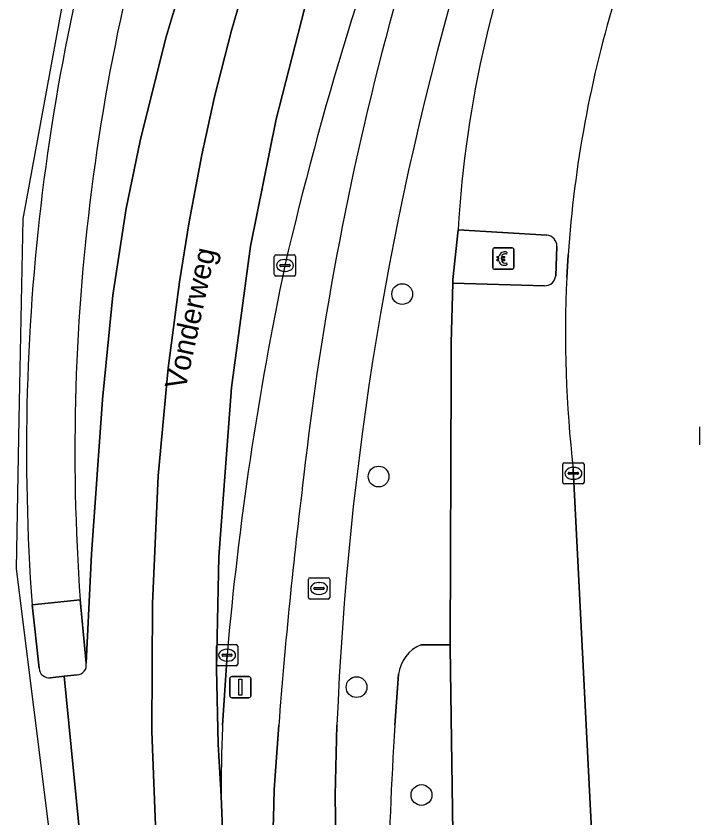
# Model space of a CAD drawing. Extents: x 160675 to 161153, y 383241 to 383714.
# Drawn here: x 160675.32 to 160707.51, y 383495.64 to 383533.4 of the extents above; entities that cross this region are included whole.
import ezdxf

# ---------------------------------------------------------------- set-up
doc = ezdxf.new("R2010")
doc.units = 0
for name, color, linetype in [('IMGEO_Berm_open', 7, 'Continuous'), ('IMGEO_Betaalautomaat', 7, 'Continuous'), ('IMGEO_Boom', 7, 'Continuous'), ('IMGEO_Fietspad_gesloten', 7, 'Continuous'), ('IMGEO_Groenvoorziening', 7, 'Continuous'), ('IMGEO_Kolk', 7, 'Continuous'), ('IMGEO_Lichtmast', 7, 'Continuous'), ('IMGEO_Openbare_ruimte_label', 7, 'Continuous'), ('IMGEO_Parkeervlak_open', 7, 'Continuous'), ('IMGEO_Rijbaan_lokaal_gesloten', 7, 'Continuous'), ('IMGEO_Rijbaan_lokaal_open', 7, 'Continuous'), ('IMGEO_Rioolput', 7, 'Continuous'), ('IMGEO_Verkeerseiland_open', 7, 'Continuous'), ('IMGEO_Voetpad_open', 7, 'Continuous')]:
    doc.layers.add(name, color=color, linetype=linetype)

msp = doc.modelspace()

# ---------------------------------------------------------------- linework, layer by layer
at = {"layer": 'IMGEO_Berm_open'}
for points in [[(160676.076, 383505.674), (160678.343, 383505.911)], [(160685.251, 383503.301), (160685.04, 383500)], [(160684.974, 383496.66), (160685.161, 383491.941), (160685.215, 383491.312), (160687.262, 383491.252), (160687.435, 383495.626), (160687.47, 383496.982), (160687.684, 383500)]]:
    msp.add_lwpolyline(points, dxfattribs=at)
for centre, radius, start, end in [((160830.886, 383495.869), 142.908, 155.6296, 173.65091), ((160775.631, 383512.902), 99.817, 161.11345, 184.15236), ((160775.752, 383512.9), 97.66, 160.64672, 184.10411), ((160845.62, 383485.049), 161.841, 158.93806, 166.92747), ((160839.036, 383489.873), 154.37, 168.11876, 175.00965), ((160940.668, 383480.517), 253.733, 172.94675, 175.59611), ((160758.418, 383496.879), 73.445, 177.56478, 180.17113)]:
    msp.add_arc(centre, radius, start, end, dxfattribs=at)
at = {"layer": 'IMGEO_Betaalautomaat'}
for p, q in [((160697.753, 383521.556), (160697.753, 383522.397)), ((160697.753, 383522.397), (160697.753, 383521.556)), ((160697.828, 383522.48), (160698.669, 383522.48)), ((160698.669, 383522.48), (160697.828, 383522.48)), ((160698.415, 383522.285), (160698.398, 383522.185)), ((160698.752, 383522.406), (160698.752, 383521.565)), ((160698.752, 383521.565), (160698.752, 383522.406)), ((160698.036, 383521.944), (160698.036, 383522.012)), ((160698.157, 383522.012), (160698.157, 383521.944)), ((160698.678, 383521.481), (160697.837, 383521.481)), ((160697.837, 383521.481), (160698.678, 383521.481)), ((160698.402, 383521.779), (160698.424, 383521.692))]:
    msp.add_line(p, q, dxfattribs=at)
for points in [[(160698.036, 383522.012), (160697.967, 383522.012), (160697.967, 383522.081), (160698.046, 383522.081)], [(160698.041, 383521.875), (160697.967, 383521.875), (160697.967, 383521.944), (160698.036, 383521.944)], [(160698.168, 383522.081), (160698.315, 383522.081), (160698.315, 383522.012), (160698.157, 383522.012)], [(160698.157, 383521.944), (160698.315, 383521.944), (160698.315, 383521.875), (160698.171, 383521.875)]]:
    msp.add_lwpolyline(points, dxfattribs=at)
for centre, radius, start, end in [((160697.831, 383522.403), 0.0779, 92.4484, 184.2845), ((160697.831, 383522.403), 0.0779, 92.4484, 184.2845), ((160698.329, 383522.005), 0.293, 73.014, 165.0139), ((160698.335, 383522.018), 0.179, 69.3236, 159.5683), ((160698.675, 383522.403), 0.0779, 2.4484, 94.2845), ((160698.675, 383522.403), 0.0779, 2.4484, 94.2845), ((160698.302, 383521.93), 0.267, 191.8096, 297.0389), ((160698.335, 383521.945), 0.179, 202.7625, 291.8693), ((160697.831, 383521.559), 0.0779, 182.4484, 274.2845), ((160697.831, 383521.559), 0.0779, 182.4484, 274.2845), ((160698.675, 383521.559), 0.0779, 272.4484, 4.2845), ((160698.675, 383521.559), 0.0779, 272.4484, 4.2845)]:
    msp.add_arc(centre, radius, start, end, dxfattribs=at)
at = {"layer": 'IMGEO_Boom'}
for centre in [(160693.495, 383520.307), (160692.384, 383511.714), (160691.345, 383501.797), (160694.402, 383496.716)]:
    msp.add_circle(centre, 0.489, dxfattribs=at)
at = {"layer": 'IMGEO_Fietspad_gesloten'}
msp.add_lwpolyline([(160687.684, 383500), (160687.47, 383496.982), (160687.435, 383495.626), (160687.262, 383491.252), (160690.28, 383491.194), (160690.363, 383495.591), (160690.332, 383496.702), (160690.426, 383500)], dxfattribs=at)
for centre, radius, start, end in [((160830.886, 383495.869), 142.908, 155.6296, 173.65091), ((160839.463, 383494.069), 149.155, 163.61031, 177.72109), ((160940.668, 383480.517), 253.733, 172.94675, 175.59611)]:
    msp.add_arc(centre, radius, start, end, dxfattribs=at)
at = {"layer": 'IMGEO_Groenvoorziening'}
for points in [[(160695.755, 383503.66), (160695.755, 383503.793), (160694.386, 383503.797)], [(160692.83, 383491.882), (160692.834, 383490.761), (160692.77, 383490.76), (160693.427, 383484.601), (160696.549, 383485.302), (160699.019, 383475.443), (160699.23, 383475.493), (160697.887, 383481.87), (160697.5, 383485.396), (160696.281, 383492.774), (160695.913, 383492.755), (160695.755, 383503.66)], [(160693.325, 383502.405), (160693.151, 383500)]]:
    msp.add_lwpolyline(points, dxfattribs=at)
for centre, radius, start, end in [((160695.02, 383502.213), 1.706, 111.8176, 173.5522), ((160850.842, 383489.699), 158.027, 176.26262, 179.20858)]:
    msp.add_arc(centre, radius, start, end, dxfattribs=at)
at = {"layer": 'IMGEO_Kolk'}
for p, q in [((160687.477, 383521.229), (160687.477, 383522.081)), ((160687.552, 383522.155), (160688.404, 383522.155)), ((160687.965, 383521.935), (160687.99, 383521.935)), ((160688.478, 383522.081), (160688.478, 383521.229)), ((160687.736, 383521.649), (160687.736, 383521.661)), ((160688.174, 383521.612), (160687.776, 383521.612)), ((160687.779, 383521.698), (160688.177, 383521.698)), ((160688.22, 383521.661), (160688.22, 383521.649)), ((160688.404, 383521.155), (160687.552, 383521.155)), ((160687.988, 383521.375), (160687.963, 383521.375)), ((160707.505, 383513.202), (160707.505, 383514.054)), ((160701.126, 383512.364), (160701.978, 383512.364)), ((160701.051, 383511.438), (160701.051, 383512.29)), ((160701.539, 383512.144), (160701.564, 383512.144)), ((160702.052, 383512.29), (160702.052, 383511.438)), ((160701.31, 383511.858), (160701.31, 383511.87)), ((160701.748, 383511.821), (160701.35, 383511.821)), ((160701.353, 383511.907), (160701.751, 383511.907)), ((160701.794, 383511.87), (160701.794, 383511.858)), ((160701.978, 383511.364), (160701.126, 383511.364)), ((160701.562, 383511.584), (160701.537, 383511.584)), ((160684.755, 383502.876), (160684.755, 383503.728)), ((160684.83, 383503.802), (160685.682, 383503.802)), ((160685.756, 383503.728), (160685.756, 383502.876)), ((160685.014, 383503.296), (160685.014, 383503.308)), ((160685.057, 383503.345), (160685.455, 383503.345)), ((160685.243, 383503.582), (160685.268, 383503.582)), ((160685.498, 383503.308), (160685.498, 383503.296)), ((160685.452, 383503.259), (160685.054, 383503.259)), ((160685.266, 383503.022), (160685.241, 383503.022)), ((160685.682, 383502.802), (160684.83, 383502.802))]:
    msp.add_line(p, q, dxfattribs=at)
for points in [[(160687.477, 383521.229), (160687.477, 383522.081)], [(160687.552, 383522.155), (160688.404, 383522.155)], [(160688.478, 383522.081), (160688.478, 383521.229)], [(160688.404, 383521.155), (160687.552, 383521.155)], [(160707.505, 383513.202), (160707.505, 383514.054)], [(160701.126, 383512.364), (160701.978, 383512.364)], [(160701.051, 383511.438), (160701.051, 383512.29)], [(160702.052, 383512.29), (160702.052, 383511.438)], [(160701.978, 383511.364), (160701.126, 383511.364)], [(160684.755, 383502.876), (160684.755, 383503.728)], [(160684.83, 383503.802), (160685.682, 383503.802)], [(160685.756, 383503.728), (160685.756, 383502.876)], [(160685.682, 383502.802), (160684.83, 383502.802)]]:
    msp.add_lwpolyline(points, dxfattribs=at)
for centre, radius, start, end in [((160687.554, 383522.079), 0.0765, 91.552, 178.448), ((160687.554, 383522.079), 0.0765, 91.552, 178.448), ((160688.402, 383522.079), 0.0765, 1.552, 88.448), ((160688.402, 383522.079), 0.0765, 1.552, 88.448), ((160687.776, 383521.658), 0.0403, 85.8775, 175.7526), ((160687.773, 383521.648), 0.0366, 178.938, 274.7102), ((160688.177, 383521.655), 0.043, 264.8664, 352.4533), ((160688.181, 383521.66), 0.0386, 1.7309, 96.639), ((160687.554, 383521.231), 0.0765, 181.552, 268.448), ((160687.554, 383521.231), 0.0765, 181.552, 268.448), ((160688.402, 383521.231), 0.0765, 271.552, 358.448), ((160688.402, 383521.231), 0.0765, 271.552, 358.448), ((160701.128, 383512.288), 0.0765, 91.552, 178.448), ((160701.128, 383512.288), 0.0765, 91.552, 178.448), ((160701.976, 383512.288), 0.0765, 1.552, 88.448), ((160701.976, 383512.288), 0.0765, 1.552, 88.448), ((160701.35, 383511.867), 0.0403, 85.8775, 175.7526), ((160701.347, 383511.857), 0.0366, 178.938, 274.7102), ((160701.751, 383511.864), 0.043, 264.8664, 352.4533), ((160701.755, 383511.869), 0.0386, 1.7309, 96.639), ((160701.128, 383511.44), 0.0765, 181.552, 268.448), ((160701.128, 383511.44), 0.0765, 181.552, 268.448), ((160701.976, 383511.44), 0.0765, 271.552, 358.448), ((160701.976, 383511.44), 0.0765, 271.552, 358.448), ((160684.832, 383503.726), 0.0765, 91.552, 178.448), ((160684.832, 383503.726), 0.0765, 91.552, 178.448), ((160685.68, 383503.726), 0.0765, 1.552, 88.448), ((160685.68, 383503.726), 0.0765, 1.552, 88.448), ((160685.054, 383503.305), 0.0403, 85.8775, 175.7526), ((160685.051, 383503.295), 0.0366, 178.938, 274.7102), ((160685.455, 383503.302), 0.043, 264.8664, 352.4533), ((160685.459, 383503.307), 0.0386, 1.7309, 96.639), ((160684.832, 383502.878), 0.0765, 181.552, 268.448), ((160684.832, 383502.878), 0.0765, 181.552, 268.448), ((160685.68, 383502.878), 0.0765, 271.552, 358.448), ((160685.68, 383502.878), 0.0765, 271.552, 358.448)]:
    msp.add_arc(centre, radius, start, end, dxfattribs=at)
for centre, major_axis, ratio, start_param, end_param in [((160687.964, 383521.655), (-0.387, 0.002), 0.722429, 4.712389, 7.853982), ((160687.989, 383521.655), (-0.39, 0.002), 0.717154, 1.570796, 4.712389), ((160701.538, 383511.864), (-0.387, 0.002), 0.722429, 4.712389, 7.853982), ((160701.563, 383511.864), (-0.39, 0.002), 0.717154, 1.570796, 4.712389), ((160685.242, 383503.302), (-0.387, 0.002), 0.722429, 4.712389, 7.853982), ((160685.267, 383503.302), (-0.39, 0.002), 0.717154, 1.570796, 4.712389)]:
    msp.add_ellipse(centre, major_axis=major_axis, ratio=ratio, start_param=start_param, end_param=end_param, dxfattribs=at)
at = {"layer": 'IMGEO_Lichtmast'}
for p, q in [((160685.383, 383501.397), (160685.383, 383502.197)), ((160685.383, 383502.197), (160685.383, 383501.397)), ((160685.483, 383502.297), (160686.273, 383502.297)), ((160686.273, 383502.297), (160685.483, 383502.297)), ((160686.373, 383502.197), (160686.373, 383501.397)), ((160686.373, 383501.397), (160686.373, 383502.197)), ((160686.273, 383501.297), (160685.483, 383501.297)), ((160685.483, 383501.297), (160686.273, 383501.297))]:
    msp.add_line(p, q, dxfattribs=at)
msp.add_lwpolyline([(160685.803, 383502.172), (160685.953, 383502.172), (160685.953, 383501.422), (160685.803, 383501.422), (160685.803, 383502.172)], dxfattribs=at)
for centre, start, end in [((160685.483, 383502.197), 90, 180), ((160685.483, 383502.197), 90, 180), ((160686.273, 383502.197), 0, 90), ((160686.273, 383502.197), 360, 90), ((160685.483, 383501.397), 180, 270), ((160685.483, 383501.397), 180, 270), ((160686.273, 383501.397), 270, 0), ((160686.273, 383501.397), 270, 0)]:
    msp.add_arc(centre, 0.1, start, end, dxfattribs=at)
at = {"layer": 'IMGEO_Parkeervlak_open'}
for points in [[(160696.12, 383523.335), (160700.297, 383523.084)], [(160700.775, 383522.555), (160700.718, 383521.167)], [(160701.241, 383521.08), (160701.303, 383522.149)], [(160700.187, 383520.697), (160695.873, 383520.826), (160695.791, 383518.013), (160695.791, 383516.533), (160695.755, 383503.793), (160695.755, 383503.66), (160695.913, 383492.755), (160696.281, 383492.774), (160697.5, 383485.396), (160697.887, 383481.87), (160699.23, 383475.493), (160699.925, 383475.656), (160702.218, 383476.346), (160702.426, 383476.395)], [(160702.555, 383491.973), (160702.151, 383500), (160701.542, 383512.084)]]:
    msp.add_lwpolyline(points, dxfattribs=at)
for centre, radius, start, end in [((160750.842, 383519.973), 54.825, 157.6263, 176.4844), ((160756.116, 383518.41), 54.94, 162.9902, 176.0978), ((160700.247, 383522.558), 0.528, 359.6541, 84.5473), ((160700.205, 383521.212), 0.515, 268.044, 354.9815), ((160756.13, 383518.414), 54.954, 177.2188, 186.6139)]:
    msp.add_arc(centre, radius, start, end, dxfattribs=at)
at = {"layer": 'IMGEO_Rijbaan_lokaal_gesloten'}
for points in [[(160695.008, 383574.126), (160700.015, 383581.605), (160701.217, 383583.225), (160702.452, 383584.824), (160718.729, 383604.358), (160717.907, 383605.036), (160709.688, 383595.022), (160696.528, 383578.802), (160695.17, 383577.128), (160686.295, 383560.103), (160678.578, 383539.845), (160675.636, 383523.856), (160675.457, 383514.427), (160675.323, 383507.364), (160681.062, 383461.517), (160687.429, 383392.401), (160690.846, 383309.913), (160690.823, 383309.426)], [(160678.343, 383505.911), (160678.616, 383502.924), (160678.873, 383508.063), (160679.388, 383515.338), (160679.874, 383520.258), (160680.501, 383524.333), (160681.16, 383527.53), (160682.371, 383532.368), (160684.145, 383538.275), (160686.454, 383545.185), (160688.975, 383551.769), (160691.409, 383557.397), (160694.147, 383562.923), (160696.741, 383567.566), (160700.534, 383573.501), (160702.963, 383576.838), (160705.6, 383580.218), (160709.696, 383585.215), (160713.063, 383589.27), (160719.324, 383596.439), (160723.044, 383600.836)], [(160725.485, 383598.855), (160723.044, 383600.836), (160719.324, 383596.439), (160713.063, 383589.27), (160709.696, 383585.215), (160705.6, 383580.218), (160702.963, 383576.838), (160700.534, 383573.501), (160696.741, 383567.566), (160694.147, 383562.923), (160691.409, 383557.397), (160688.975, 383551.769), (160686.454, 383545.185), (160684.145, 383538.275), (160682.371, 383532.368), (160681.16, 383527.53), (160680.501, 383524.333), (160679.874, 383520.258), (160679.388, 383515.338), (160678.873, 383508.063), (160678.616, 383502.924)], [(160729.825, 383595.333), (160727.682, 383597.073), (160717.292, 383585.599), (160710.987, 383578.024), (160707.499, 383573.354), (160704.487, 383569.021), (160701.37, 383563.93), (160698.475, 383558.64), (160695.509, 383552.532), (160692.543, 383545.152), (160690.79, 383540.075), (160689.355, 383535.536), (160687.563, 383528.543), (160686.35, 383522.561), (160685.459, 383515.912), (160684.867, 383507.93), (160684.757, 383502.656), (160684.835, 383499.113), (160684.974, 383496.66)], [(160692.143, 383416.193), (160688.604, 383454.352), (160688.451, 383455.817), (160686.733, 383474.175), (160686.06, 383481.687), (160685.215, 383491.312), (160685.161, 383491.941), (160684.974, 383496.66), (160684.835, 383499.113), (160684.757, 383502.656), (160684.867, 383507.93), (160685.459, 383515.912), (160686.35, 383522.561), (160687.563, 383528.543), (160689.355, 383535.536)], [(160686.021, 383534.678), (160685.454, 383532.715), (160684.662, 383529.599), (160684.062, 383526.862), (160683.468, 383523.707), (160683.016, 383520.889), (160682.478, 383516.818), (160682.012, 383511.753), (160681.744, 383505.743), (160681.705, 383499.702), (160681.902, 383494.869), (160682.26, 383489.795), (160683.396, 383477.158), (160687.968, 383428.367)], [(160687.968, 383428.367), (160683.396, 383477.158), (160682.26, 383489.795), (160681.902, 383494.869), (160681.705, 383499.702), (160681.744, 383505.743), (160682.012, 383511.753), (160682.478, 383516.818), (160683.016, 383520.889), (160683.468, 383523.707), (160684.062, 383526.862), (160684.662, 383529.599), (160685.454, 383532.715), (160686.021, 383534.678)], [(160676.413, 383502.683), (160676.076, 383505.674)], [(160685.04, 383500), (160685.251, 383503.301)], [(160690.823, 383309.426), (160691.536, 383309.351), (160691.49, 383311.745), (160691.097, 383321.255), (160690.843, 383327.367), (160689.89, 383351.359), (160689.107, 383372.169), (160688.604, 383384.621), (160688.615, 383388.908), (160686.903, 383407.316), (160685.127, 383426.54), (160683.55, 383442.888), (160682.063, 383458.998), (160680.726, 383472.857), (160679.265, 383486.721), (160678.36, 383494.517), (160677.594, 383502.312), (160676.94, 383502.24)], [(160678.192, 383502.378), (160677.594, 383502.312), (160678.36, 383494.517), (160679.265, 383486.721), (160680.726, 383472.857), (160682.063, 383458.998), (160683.55, 383442.888), (160685.127, 383426.54), (160686.903, 383407.316), (160688.615, 383388.908), (160689.022, 383384.71), (160689.288, 383381.799), (160691.239, 383361.074), (160692.206, 383350.414), (160693.005, 383340.304), (160694.063, 383326.735), (160694.984, 383313.282)]]:
    msp.add_lwpolyline(points, dxfattribs=at)
for centre, radius, start, end in [((160775.631, 383512.902), 99.817, 161.11345, 184.15236), ((160775.752, 383512.9), 97.66, 160.64672, 184.10411), ((160845.62, 383485.049), 161.841, 158.93806, 166.92747), ((160839.036, 383489.873), 154.37, 168.11876, 175.00965), ((160678.179, 383502.825), 0.448, 271.6138, 12.7235), ((160676.88, 383502.704), 0.468, 182.5371, 277.3616), ((160758.418, 383496.879), 73.445, 177.56478, 180.17113)]:
    msp.add_arc(centre, radius, start, end, dxfattribs=at)
at = {"layer": 'IMGEO_Rijbaan_lokaal_open'}
for points in [[(160701.303, 383522.149), (160701.241, 383521.08)], [(160701.542, 383512.084), (160702.151, 383500), (160702.555, 383491.973)]]:
    msp.add_lwpolyline(points, dxfattribs=at)
for centre, radius, start, end in [((160756.116, 383518.41), 54.94, 162.9902, 176.0978), ((160756.13, 383518.414), 54.954, 177.2188, 186.6139)]:
    msp.add_arc(centre, radius, start, end, dxfattribs=at)
at = {"layer": 'IMGEO_Rioolput'}
for p, q in [((160689.082, 383506.019), (160689.082, 383506.871)), ((160689.157, 383506.945), (160690.009, 383506.945)), ((160689.57, 383506.725), (160689.595, 383506.725)), ((160690.083, 383506.871), (160690.083, 383506.019)), ((160689.341, 383506.439), (160689.341, 383506.451)), ((160689.779, 383506.402), (160689.381, 383506.402)), ((160689.384, 383506.488), (160689.782, 383506.488)), ((160689.825, 383506.451), (160689.825, 383506.439)), ((160690.009, 383505.945), (160689.157, 383505.945)), ((160689.593, 383506.165), (160689.568, 383506.165))]:
    msp.add_line(p, q, dxfattribs=at)
for points in [[(160689.082, 383506.019), (160689.082, 383506.871)], [(160689.157, 383506.945), (160690.009, 383506.945)], [(160690.083, 383506.871), (160690.083, 383506.019)], [(160690.009, 383505.945), (160689.157, 383505.945)]]:
    msp.add_lwpolyline(points, dxfattribs=at)
for centre, radius, start, end in [((160689.159, 383506.869), 0.0765, 91.552, 178.448), ((160689.159, 383506.869), 0.0765, 91.552, 178.448), ((160690.007, 383506.869), 0.0765, 1.552, 88.448), ((160690.007, 383506.869), 0.0765, 1.552, 88.448), ((160689.381, 383506.448), 0.0403, 85.8775, 175.7526), ((160689.378, 383506.438), 0.0366, 178.938, 274.7102), ((160689.782, 383506.445), 0.043, 264.8664, 352.4533), ((160689.786, 383506.45), 0.0386, 1.7309, 96.639), ((160689.159, 383506.021), 0.0765, 181.552, 268.448), ((160689.159, 383506.021), 0.0765, 181.552, 268.448), ((160690.007, 383506.021), 0.0765, 271.552, 358.448), ((160690.007, 383506.021), 0.0765, 271.552, 358.448)]:
    msp.add_arc(centre, radius, start, end, dxfattribs=at)
for centre, major_axis, ratio, start_param, end_param in [((160689.569, 383506.445), (-0.387, 0.002), 0.722429, 4.712389, 7.853982), ((160689.594, 383506.445), (-0.39, 0.002), 0.717154, 1.570796, 4.712389)]:
    msp.add_ellipse(centre, major_axis=major_axis, ratio=ratio, start_param=start_param, end_param=end_param, dxfattribs=at)
at = {"layer": 'IMGEO_Verkeerseiland_open'}
for points in [[(160700.297, 383523.084), (160696.12, 383523.335), (160695.878, 383520.992), (160695.873, 383520.826), (160700.187, 383520.697)], [(160700.718, 383521.167), (160700.775, 383522.555)], [(160678.616, 383502.924), (160678.343, 383505.911), (160676.076, 383505.674), (160676.413, 383502.683)], [(160676.94, 383502.24), (160677.594, 383502.312), (160678.192, 383502.378)]]:
    msp.add_lwpolyline(points, dxfattribs=at)
for centre, radius, start, end in [((160700.247, 383522.558), 0.528, 359.6541, 84.5473), ((160700.205, 383521.212), 0.515, 268.044, 354.9815), ((160678.179, 383502.825), 0.448, 271.6138, 12.7235), ((160676.88, 383502.704), 0.468, 182.5371, 277.3616)]:
    msp.add_arc(centre, radius, start, end, dxfattribs=at)
at = {"layer": 'IMGEO_Voetpad_open'}
for points in [[(160694.386, 383503.797), (160695.755, 383503.793), (160695.791, 383516.533), (160695.791, 383518.013), (160695.873, 383520.826), (160695.878, 383520.992), (160696.12, 383523.335)], [(160693.151, 383500), (160693.325, 383502.405)], [(160690.426, 383500), (160690.332, 383496.702), (160690.363, 383495.591), (160690.28, 383491.194)]]:
    msp.add_lwpolyline(points, dxfattribs=at)
for centre, radius, start, end in [((160750.842, 383519.973), 54.825, 157.6263, 176.4844), ((160839.463, 383494.069), 149.155, 163.61031, 177.72109), ((160695.02, 383502.213), 1.706, 111.8176, 173.5522), ((160850.842, 383489.699), 158.027, 176.26262, 179.20858)]:
    msp.add_arc(centre, radius, start, end, dxfattribs=at)

# ---------------------------------------------------------------- texts
at = {"layer": 'IMGEO_Openbare_ruimte_label'}
msp.add_text('Vonderweg', height=1, rotation=77.7571, dxfattribs=at).set_placement((160683.289, 383515.758))

doc.saveas('drawing.dxf')
